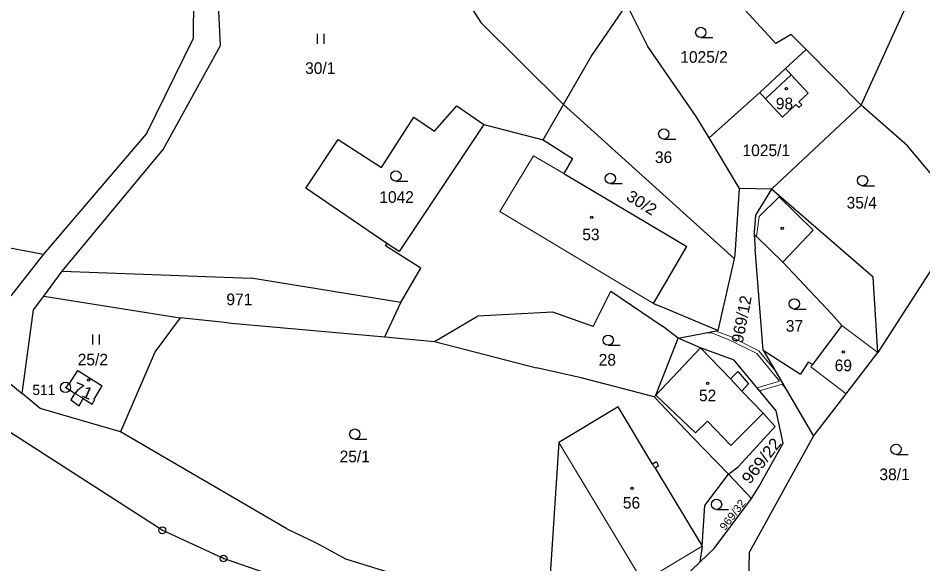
# Model space of a CAD drawing. Extents: x -754970 to -752637, y -970569 to -968179.
# Drawn here: x -753389.1 to -753256.8, y -969374.3 to -969294.5 of the extents above; entities that cross this region are included whole.
import ezdxf
from ezdxf.enums import TextEntityAlignment as Align

# ---------------------------------------------------------------- set-up
doc = ezdxf.new("R2010")
doc.units = 0
doc.header["$LTSCALE"] = 0.68
for name, color, linetype, lineweight in [('1', 7, 'Continuous', 25), ('13', 7, 'Continuous', 13), ('3', 7, 'Continuous', 25), ('4', 7, 'Continuous', 13), ('5', 7, 'Continuous', 25), ('8', 7, 'Continuous', 25)]:
    doc.layers.add(name, color=color, linetype=linetype, lineweight=lineweight)
doc.layers.add('2', color=7, linetype='Continuous')

msp = doc.modelspace()

# ---------------------------------------------------------------- linework, layer by layer
at = {"layer": '1'}
for p, q in [((-753333.95, -969275.91), (-753321.43, -969295.19)), ((-753359.51, -969298.55), (-753360.29, -969282.72)), ((-753363.37, -969284.4), (-753363.5, -969297.53)), ((-753278.32, -969298.25), (-753289.19, -969286.42)), ((-753265.85, -969307.25), (-753256.91, -969287.67)), ((-753305.3, -969300.18), (-753300.1, -969292.58)), ((-753297.04, -969298.71), (-753300.1, -969292.58)), ((-753321.43, -969295.19), (-753309.37, -969307.19)), ((-753363.5, -969297.53), (-753370.32, -969311.43)), ((-753276.08, -969296.94), (-753278.32, -969298.25)), ((-753273.9, -969299.13), (-753276.08, -969296.94)), ((-753367.88, -969313.74), (-753359.51, -969298.55)), ((-753289.97, -969308.92), (-753297.04, -969298.71)), ((-753309.37, -969307.19), (-753305.3, -969300.18)), ((-753276.91, -969301.93), (-753273.9, -969299.13)), ((-753265.85, -969307.25), (-753273.9, -969299.13)), ((-753280.67, -969305.43), (-753276.91, -969301.93)), ((-753276.07, -969302.85), (-753276.91, -969301.93)), ((-753273.58, -969305.5), (-753276.07, -969302.85)), ((-753280.67, -969305.43), (-753288.09, -969312.04)), ((-753280.67, -969305.43), (-753279.82, -969306.35)), ((-753274.96, -969306.79), (-753273.58, -969305.5)), ((-753279.82, -969306.35), (-753277.35, -969309)), ((-753274.54, -969307.22), (-753274.96, -969306.79)), ((-753328.25, -969311.08), (-753324.98, -969307.39)), ((-753324.98, -969307.39), (-753321.03, -969310.1)), ((-753312.36, -969312.34), (-753309.37, -969307.19)), ((-753284.39, -969329.71), (-753309.37, -969307.19)), ((-753265.85, -969307.25), (-753278.96, -969319.55)), ((-753277.35, -969309), (-753275.4, -969307.19)), ((-753275.4, -969307.19), (-753274.96, -969307.6)), ((-753274.96, -969307.6), (-753274.54, -969307.22)), ((-753259.09, -969313.23), (-753265.85, -969307.25)), ((-753335.98, -969316.37), (-753331.26, -969309.02)), ((-753331.26, -969309.02), (-753328.25, -969311.08)), ((-753288.09, -969312.04), (-753289.97, -969308.92)), ((-753321.03, -969310.1), (-753333.41, -969328.66)), ((-753321.03, -969310.1), (-753312.36, -969312.34)), ((-753370.32, -969311.43), (-753385.38, -969329.06)), ((-753283.64, -969319.44), (-753288.09, -969312.04)), ((-753347.02, -969319.41), (-753342.33, -969312.27)), ((-753342.33, -969312.27), (-753335.98, -969316.37)), ((-753312.36, -969312.34), (-753308.03, -969315.05)), ((-753251.04, -969322.82), (-753259.09, -969313.23)), ((-753382.64, -969331.55), (-753367.88, -969313.74)), ((-753308.03, -969315.05), (-753309.34, -969317.28)), ((-753309.34, -969317.28), (-753291.35, -969327.94)), ((-753335.18, -969327.46), (-753347.02, -969319.41)), ((-753284.26, -969329.14), (-753283.64, -969319.44)), ((-753278.96, -969319.55), (-753283.64, -969319.44)), ((-753278.96, -969319.55), (-753281.32, -969323.35)), ((-753264.1, -969332.38), (-753278.96, -969319.55)), ((-753425.53, -969321.47), (-753385.38, -969329.06)), ((-753281.32, -969323.35), (-753281.5, -969325.85)), ((-753281.5, -969325.85), (-753281.48, -969326.15)), ((-753281.48, -969326.15), (-753281.17, -969326.45)), ((-753281.48, -969326.15), (-753281.36, -969328.31)), ((-753281.17, -969326.45), (-753277.29, -969330.22)), ((-753335.41, -969327.82), (-753335.18, -969327.46)), ((-753330.25, -969331.07), (-753335.41, -969327.82)), ((-753333.41, -969328.66), (-753335.18, -969327.46)), ((-753296.21, -969336.26), (-753291.35, -969327.94)), ((-753385.38, -969329.06), (-753390.18, -969335.14)), ((-753284.39, -969329.71), (-753284.26, -969329.14)), ((-753280.17, -969343.09), (-753281.36, -969328.31)), ((-753286.75, -969340.22), (-753284.39, -969329.71)), ((-753270.18, -969337.74), (-753277.29, -969330.22)), ((-753254.49, -969329.58), (-753263.43, -969343.39)), ((-753385.34, -969335.18), (-753382.64, -969331.55)), ((-753382.64, -969331.55), (-753355.02, -969332.54)), ((-753333.13, -969336.12), (-753330.25, -969331.07)), ((-753333.13, -969336.12), (-753355.02, -969332.54)), ((-753263.43, -969343.39), (-753264.1, -969332.38)), ((-753305.02, -969339.63), (-753302.44, -969334.43)), ((-753302.44, -969334.43), (-753294.88, -969339.58)), ((-753386.87, -969337.17), (-753385.34, -969335.18)), ((-753385.34, -969335.18), (-753365.39, -969338.36)), ((-753388.53, -969349.39), (-753386.87, -969337.17)), ((-753335.47, -969341.14), (-753333.13, -969336.12)), ((-753296.21, -969336.26), (-753294.42, -969336.96)), ((-753294.42, -969336.96), (-753286.75, -969340.22)), ((-753365.39, -969338.36), (-753369.05, -969343.25)), ((-753358.44, -969339.09), (-753365.39, -969338.36)), ((-753328.22, -969341.78), (-753321.93, -969338.11)), ((-753310.94, -969337.51), (-753321.93, -969338.11)), ((-753305.02, -969339.63), (-753310.94, -969337.51)), ((-753268.68, -969339.49), (-753270.18, -969337.74)), ((-753358.44, -969339.09), (-753335.47, -969341.14)), ((-753292.59, -969341.33), (-753294.88, -969339.58)), ((-753268.68, -969339.49), (-753272.95, -969345.16)), ((-753335.47, -969341.14), (-753328.22, -969341.78)), ((-753292.59, -969341.33), (-753286.75, -969340.22)), ((-753328.22, -969341.78), (-753313.31, -969345.65)), ((-753295.89, -969349.63), (-753292.59, -969341.33)), ((-753289.32, -969342.74), (-753292.59, -969341.33)), ((-753369.05, -969343.25), (-753374.11, -969354.98)), ((-753284.42, -969344.54), (-753289.32, -969342.74)), ((-753289.32, -969342.74), (-753284.94, -969347.25)), ((-753280.17, -969343.09), (-753274.71, -969346.59)), ((-753280.17, -969343.09), (-753272.84, -969355.62)), ((-753268.02, -969349.44), (-753263.43, -969343.39)), ((-753278.27, -969351.94), (-753284.42, -969344.54)), ((-753273.59, -969344.82), (-753274.71, -969346.59)), ((-753272.95, -969345.16), (-753273.59, -969344.82)), ((-753392.64, -969346.04), (-753388.53, -969349.39)), ((-753381.58, -969347.95), (-753380.38, -969346.05)), ((-753380.38, -969346.05), (-753376.8, -969348.3)), ((-753306.8, -969347.09), (-753313.31, -969345.65)), ((-753284.94, -969347.25), (-753283.89, -969346.2)), ((-753283.89, -969346.2), (-753282.34, -969347.99)), ((-753296.11, -969349.88), (-753306.8, -969347.09)), ((-753382.1, -969348.55), (-753381.7, -969347.9)), ((-753382.1, -969348.55), (-753380.82, -969349.35)), ((-753381.7, -969347.9), (-753381.58, -969347.95)), ((-753377.97, -969350.21), (-753376.8, -969348.3)), ((-753282.34, -969347.99), (-753283.29, -969349.05)), ((-753283.29, -969349.05), (-753280.16, -969352.29)), ((-753385.87, -969351.61), (-753388.53, -969349.39)), ((-753380.82, -969349.35), (-753381.41, -969350.33)), ((-753381.41, -969350.33), (-753380.18, -969351.2)), ((-753380.18, -969351.2), (-753379.57, -969350.13)), ((-753379.57, -969350.13), (-753378.27, -969350.94)), ((-753378.27, -969350.94), (-753377.87, -969350.29)), ((-753377.87, -969350.29), (-753377.97, -969350.21)), ((-753295.89, -969349.63), (-753296.11, -969349.88)), ((-753296.11, -969349.88), (-753290.53, -969355.76)), ((-753272.84, -969355.62), (-753268.02, -969349.44)), ((-753374.11, -969354.98), (-753385.87, -969351.61)), ((-753301.37, -969351.36), (-753310.04, -969356.56)), ((-753296.34, -969359.72), (-753301.37, -969351.36)), ((-753278.43, -969354.21), (-753280.16, -969352.29)), ((-753277.25, -969356.67), (-753278.27, -969351.94)), ((-753368.03, -969369.39), (-753391.52, -969354.25)), ((-753278.43, -969354.21), (-753283.83, -969360.13)), ((-753349.82, -969369.19), (-753374.11, -969354.98)), ((-753285.24, -969361.21), (-753290.53, -969355.76)), ((-753282.16, -969372.61), (-753272.84, -969355.62)), ((-753310.04, -969356.56), (-753311.47, -969378.44)), ((-753280.81, -969363.03), (-753277.25, -969356.67)), ((-753295.79, -969359.41), (-753296.34, -969359.72)), ((-753295.79, -969359.41), (-753295.49, -969359.96)), ((-753295.49, -969359.96), (-753295.99, -969360.3)), ((-753295.99, -969360.3), (-753289.11, -969371.71)), ((-753285.24, -969361.21), (-753283.83, -969360.13)), ((-753288.72, -969365.75), (-753285.24, -969361.21)), ((-753281.9, -969364.73), (-753285.24, -969361.21)), ((-753281.9, -969364.73), (-753280.81, -969363.03)), ((-753287.34, -969372.07), (-753281.9, -969364.73)), ((-753289.11, -969371.71), (-753288.72, -969365.75)), ((-753359.07, -969373.51), (-753368.03, -969369.39)), ((-753349.82, -969369.19), (-753345.53, -969371.23)), ((-753345.53, -969371.23), (-753341.24, -969373.54)), ((-753289.11, -969371.71), (-753289.43, -969374.03)), ((-753288.27, -969372.92), (-753289.43, -969374.03)), ((-753288.27, -969372.92), (-753287.34, -969372.07)), ((-753282.39, -969382.56), (-753282.16, -969372.61)), ((-753350.48, -969376.47), (-753359.07, -969373.51)), ((-753341.24, -969373.54), (-753331.15, -969376.67)), ((-753289.43, -969374.03), (-753292.84, -969377.29))]:
    msp.add_line(p, q, dxfattribs=at)
at = {"layer": '13'}
msp.add_lwpolyline([(-753288.6, -969340.57), (-753287.74, -969340.56), (-753285.14, -969341.55), (-753281.12, -969343.58), (-753277.77, -969347.62), (-753281.07, -969348.57), (-753280.72, -969348.99), (-753277.42, -969348.04), (-753276.97, -969348.57), (-753278.48, -969345.99), (-753280.8, -969343.18), (-753284.94, -969341.09), (-753287.06, -969340.28)], close=True, dxfattribs=at)
at = {"layer": '3'}
for p, q in [((-753345.341, -969298.33), (-753345.341, -969296.83)), ((-753344.34, -969298.33), (-753344.34, -969296.83)), ((-753289.303, -969297.39), (-753287.553, -969297.39)), ((-753294.713, -969312.23), (-753292.963, -969312.23)), ((-753333.863, -969318.37), (-753332.113, -969318.37)), ((-753302.523, -969318.73), (-753300.773, -969318.73)), ((-753265.643, -969319.04), (-753263.893, -969319.04)), ((-753275.623, -969337.06), (-753273.873, -969337.06)), ((-753378.201, -969342.26), (-753378.201, -969340.76)), ((-753377.2, -969342.26), (-753377.2, -969340.76)), ((-753302.833, -969342.36), (-753301.083, -969342.36)), ((-753339.883, -969356.08), (-753338.133, -969356.08)), ((-753260.753, -969358.31), (-753259.003, -969358.31)), ((-753286.993, -969366.35), (-753285.243, -969366.35))]:
    msp.add_line(p, q, dxfattribs=at)
for centre in [(-753289.3029, -969296.6398), (-753294.7129, -969311.4798), (-753333.8629, -969317.6198), (-753302.5229, -969317.9798), (-753265.6429, -969318.2898), (-753275.6229, -969336.3098), (-753302.8329, -969341.6098), (-753339.8829, -969355.3298), (-753260.7529, -969357.5598), (-753286.9929, -969365.5998)]:
    msp.add_circle(centre, 0.75, dxfattribs=at)
at = {"layer": '4'}
for p, q in [((-753276.07, -969302.85), (-753279.82, -969306.35)), ((-753313.76, -969314.66), (-753309.34, -969317.28)), ((-753280.74, -969323.56), (-753277.82, -969320.68)), ((-753277.82, -969320.68), (-753272.87, -969325.56)), ((-753281.17, -969326.45), (-753280.74, -969323.56)), ((-753272.87, -969325.56), (-753277.29, -969330.22)), ((-753263.43, -969343.39), (-753268.68, -969339.49)), ((-753289.32, -969342.74), (-753295.89, -969349.63)), ((-753272.95, -969345.16), (-753273.22, -969345.52)), ((-753273.22, -969345.52), (-753268.02, -969349.44)), ((-753284.94, -969347.25), (-753283.29, -969349.05)), ((-753380.82, -969349.35), (-753379.57, -969350.13)), ((-753295.89, -969349.63), (-753290.05, -969355.15)), ((-753284.89, -969357.02), (-753280.16, -969352.29)), ((-753290.05, -969355.15), (-753288.34, -969353.44)), ((-753288.34, -969353.44), (-753284.89, -969357.02)), ((-753297.77, -969376.92), (-753310.04, -969356.56)), ((-753295.99, -969360.3), (-753296.34, -969359.72)), ((-753289.11, -969371.71), (-753297.77, -969376.92))]:
    msp.add_line(p, q, dxfattribs=at)
msp.add_lwpolyline([(-753313.76, -969314.66), (-753318.66, -969322.81), (-753296.21, -969336.26)], dxfattribs=at)
at = {"layer": '5'}
for centre in [(-753276.7868, -969304.8592), (-753305.2468, -969323.6792), (-753277.3968, -969325.2492), (-753268.4668, -969343.3492), (-753378.8068, -969347.4492), (-753288.3068, -969347.9192), (-753299.3668, -969363.2492)]:
    msp.add_circle(centre, 0.175, dxfattribs=at)
at = {"layer": '8'}
for centre, radius in [((-753382.17, -969348.5098), 0.75), ((-753382.17, -969348.5098), 0.03), ((-753368.03, -969369.3899), 0.5), ((-753368.03, -969369.3899), 0.0303), ((-753359.07, -969373.5099), 0.5), ((-753359.07, -969373.5099), 0.0303)]:
    msp.add_circle(centre, radius, dxfattribs=at)

# ---------------------------------------------------------------- texts
at = {"layer": '2'}
for s, p in [('1025/2', (-753288.82, -969301.075)), ('30/1', (-753344.929, -969302.705)), ('98', (-753277.059, -969307.875)), ('1025/1', (-753279.72, -969314.715)), ('36', (-753294.739, -969315.725)), ('1042', (-753333.77, -969321.545)), ('35/4', (-753265.769, -969322.375)), ('53', (-753305.359, -969327.015)), ('971', (-753356.759, -969336.495)), ('37', (-753275.599, -969340.375)), ('25/2', (-753378.179, -969345.295)), ('28', (-753302.959, -969345.325)), ('69', (-753268.459, -969346.145)), ('52', (-753288.299, -969350.535)), ('25/1', (-753339.889, -969359.445)), ('38/1', (-753260.969, -969362.065)), ('56', (-753299.429, -969366.215))]:
    msp.add_text(s, height=1.7, dxfattribs=at).set_placement(p, align=Align.CENTER)
for s, height, rotation, width, p in [('30/2', 1.7, 328, 1.05, (-753298.3649, -969322.2533)), ('71', 1.7, 337, 1.15, (-753379.9466, -969349.8023)), ('969/22', 1.7, 52, 1.1, (-753279.7769, -969359.7553)), ('969/32', 1.14, 53, 1.1, (-753284.2006, -969367.466))]:
    msp.add_text(s, height=height, rotation=rotation, dxfattribs=dict(at, width=width)).set_placement(p, align=Align.CENTER)
msp.add_text('969/12', height=1.7, rotation=79, dxfattribs=at).set_placement((-753282.4965, -969338.7077), align=Align.CENTER)
at = {"layer": '8'}
msp.add_text('511', height=1.5, dxfattribs=at).set_placement((-753383.669, -969349.627), align=Align.RIGHT)

doc.saveas('drawing.dxf')
